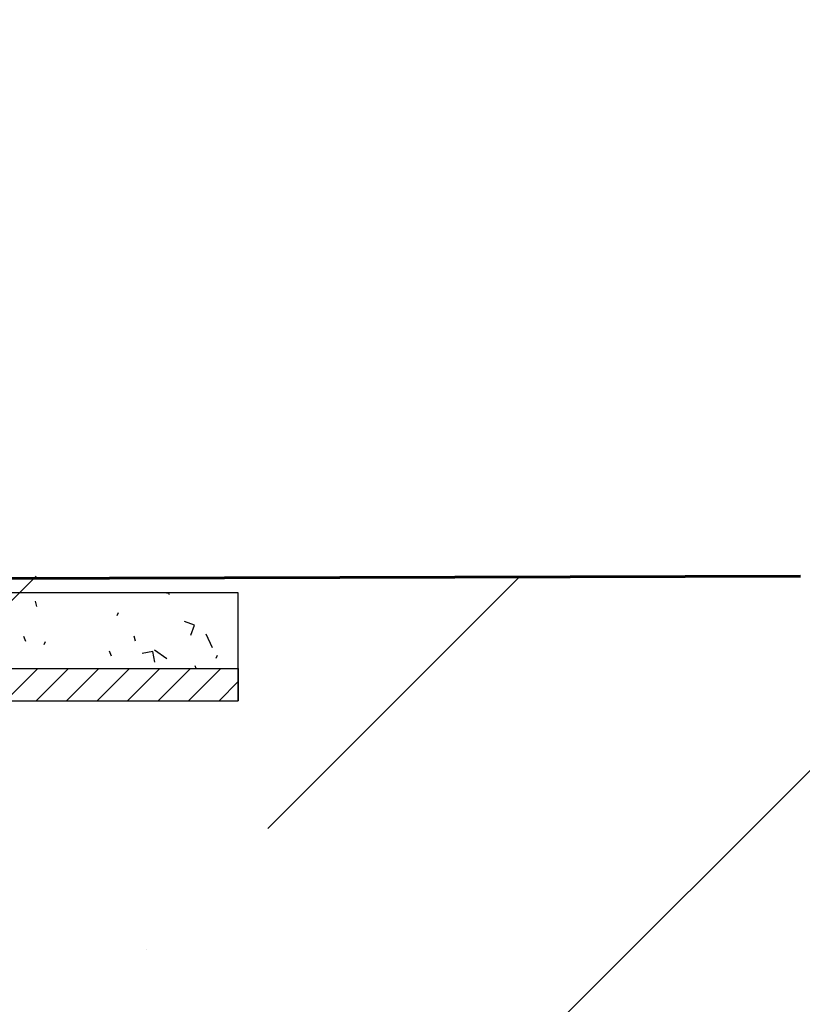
# Model space of a CAD drawing. Header units: millimetres. Extents: x 452087 to 582075, y 10891 to 81641.
# Tile 268 of 311: x 550303 to 551029, y 43139 to 44053. Entities that reach past the tile are written whole.
import ezdxf

# ---------------------------------------------------------------- set-up
doc = ezdxf.new("R2010")
doc.units = ezdxf.units.MM
doc.layers.add('ГТО-2_Бетон_060', color=3, linetype='Continuous', lineweight=60)
doc.layers.add('ГТО-2_Штриховка', color=252, linetype='Continuous', lineweight=18)

# ---------------------------------------------------------------- blocks, each defined once
blk = doc.blocks.new('A$C4E9A3E51')
h = blk.add_hatch()
h.set_pattern_fill('ПЕСОК', color=256, scale=10, angle=40, style=0, pattern_type=0)
h.set_pattern_definition([(40, (-976.5445887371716, 4567.565046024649), (-205.6920350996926, 245.134221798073), [19.99999999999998, -299.9999999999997]), (130, (-961.2236998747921, 4580.42079821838), (-245.134221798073, -205.6920350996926), [20, -300]), (85, (-976.5445887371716, 4567.565046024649), (-205.6882517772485, 245.1297130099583), [28.28000068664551, -424.2599868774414]), (59.99999999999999, (-961.2236998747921, 4580.42079821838), (-277.1281292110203, 160), [20, -300]), (150, (-951.2263943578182, 4597.738519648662), (-160, -277.1281292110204), [20, -300]), (105, (-961.2236998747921, 4580.42079821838), (-277.1230319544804, 159.9970570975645), [28.28000068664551, -424.2599868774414]), (80, (-884.619255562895, 4644.699559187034), (-260.9740545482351, 46.01676708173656), [14.99999999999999, -249.9999999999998]), (170, (-882.013876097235, 4659.469858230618), (-46.01676708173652, -260.9740545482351), [14.99999999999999, -249.9999999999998]), (125, (-884.619255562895, 4644.699559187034), (-260.9694748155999, 46.01595955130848), [21.21000051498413, -353.5499954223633]), (99.99999999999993, (-1241.105692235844, 4345.57192165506), (-157.5692404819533, -27.78370842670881), [9.999999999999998, -150]), (190, (-1242.84201069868, 4355.419804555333), (27.78370842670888, -157.5692404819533), [10, -150]), (145, (-1241.105692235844, 4345.57192165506), (-157.5733021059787, -27.78442460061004), [14.14000034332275, -212.1299934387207]), (70, (-1040.823349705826, 4644.169490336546), (-150.3508193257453, 54.72322293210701), [9.99999999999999, -149.9999999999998]), (160, (-1037.403341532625, 4653.566254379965), (-54.72322293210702, -150.3508193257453), [9.99999999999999, -149.9999999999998]), (115, (-1040.823349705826, 4644.169490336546), (-150.3546948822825, 54.72463351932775), [14.14000034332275, -212.1299934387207]), (85, (-1053.149033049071, 4503.286285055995), (-93.51856781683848, 78.44920314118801), [3.00000011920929, -100]), (65, (-1053.149033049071, 4503.286285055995), (-24.18447626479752, 66.44630243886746), [3.00000011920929, -100]), (105, (-1053.149033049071, 4503.286285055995), (-61.9307471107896, 76.58056256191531), [5, -120]), (110, (-1053.149033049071, 4503.286285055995), (-79.45928918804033, 13.64629479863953), [4.999999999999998, -69.99999999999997])])
h.paths.add_polyline_path([(2002.953749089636, 6429.977958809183), (2325.000035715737, 6429.977957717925), (2325.000035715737, 6499.977962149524), (2002.953749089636, 6499.977962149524)])
h.paths.add_polyline_path([(2002.953749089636, 6429.977961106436), (2002.953749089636, 6499.977962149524), (1952.953748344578, 6499.977962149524), (1952.953748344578, 6429.977961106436)])
h.paths.add_polyline_path([(1482.953741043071, 6429.977961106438), (1932.95374774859, 6429.977961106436), (1932.953747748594, 6482.670934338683), (1482.953741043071, 6465.976931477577)])
h.paths.add_polyline_path([(1482.953741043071, 6465.976931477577), (1932.95374774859, 6482.670934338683), (1932.953747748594, 6499.977962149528), (1482.953741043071, 6499.977962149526)])
h.paths.add_polyline_path([(1482.953741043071, 6429.977961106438), (1482.953741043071, 6465.976931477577), (1438.566290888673, 6464.629651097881), (1438.566290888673, 6429.977961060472)])
h.paths.add_polyline_path([(1465.000008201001, 6499.977962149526), (1425.000022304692, 6499.977962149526), (1425.000022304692, 6464.217877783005), (1482.953741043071, 6465.976931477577), (1482.953741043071, 6499.977962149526)])
h.paths.add_polyline_path([(1438.566290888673, 6429.977961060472), (1438.566290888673, 6464.629651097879), (1425.000022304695, 6464.217877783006), (1425.000022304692, 6429.977961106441)])
h = blk.add_hatch()
h.set_pattern_fill('МЕТАЛЛ', color=256, scale=10, angle=45, style=0, pattern_type=0)
h.set_pattern_definition([(45, (-1053.149033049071, 4503.286285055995), (-14.14213562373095, 14.14213562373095), [])])
h.paths.add_polyline_path([(1722.390114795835, 6399.977957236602), (2325.000035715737, 6399.977957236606), (2325.000035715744, 6429.977958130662), (2147.953836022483, 6429.977959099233), (2107.953835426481, 6429.977958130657), (1722.390114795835, 6429.977958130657), (1650.890113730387, 6429.977958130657), (1425.000022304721, 6429.977959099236), (1425.000022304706, 6414.743133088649), (1425.000022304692, 6399.977958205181), (1650.890113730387, 6399.977957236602)])
for p, q in [((2325.000035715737, 6499.977962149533), (1425.000022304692, 6499.977962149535)), ((2325.000035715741, 6399.977955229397), (2325.000035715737, 6499.977962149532)), ((1425.000022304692, 6429.97796110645), (2325.000035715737, 6429.97795813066)), ((2325.000035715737, 6429.977958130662), (2325.000035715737, 6399.977957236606)), ((1425.000022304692, 6399.977958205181), (2325.000035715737, 6399.97795522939))]:
    blk.add_line(p, q)

msp = doc.modelspace()

# ---------------------------------------------------------------- hatches: boundary and pattern name
at = {"layer": 'ГТО-2_Штриховка'}
h = msp.add_hatch(dxfattribs=at)
h.set_pattern_fill('ANSI35', color=256, scale=100)
h.set_pattern_definition([(45, (-17131.31968537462, -1493781.435636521), (-449.0128060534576, 449.0128060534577), []), (45, (-16682.30668537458, -1493781.435636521), (-449.0128060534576, 449.0128060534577), [793.75, -158.75, 0, -158.75])])
h.paths.add_polyline_path([(560273.2214827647, 43536.13356297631), (555873.2214381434, 43536.13356297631), (555873.2214381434, 50536.13356297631), (560273.2214827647, 50536.13356297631)], flags=16)
h.paths.add_polyline_path([(560281.2805248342, 43016.74871506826), (560273.2214827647, 39436.13356297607), (555873.2214381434, 39436.13356297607), (555873.2214381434, 43016.74871506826)], flags=16)
h.paths.add_polyline_path([(554872.968093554, 43536.13350305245), (540981.2725301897, 43536.13350305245), (540981.2736709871, 54483.43255902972), (542281.2805679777, 55136.1322087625), (542273.2135639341, 56036.1336435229), (553581.0270930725, 56036.13355929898), (553581.0270930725, 55236.1322086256), (554881.2804858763, 54586.13220514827)], flags=16)
h.paths.add_polyline_path([(560273.2214827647, 38936.13356297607), (560273.2214827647, 35286.13356297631), (555873.2214381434, 35286.13356297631), (555873.2214381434, 38936.13356297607)], flags=16)
h.paths.add_polyline_path([(554872.9708407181, 43036.13350319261), (554872.9466847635, 36436.10977318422), (548209.3620094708, 36436.13356297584), (548381.027071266, 36436.13116695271), (547361.027071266, 36436.1322056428), (547361.027071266, 36221.13116695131), (547141.027071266, 36221.13116695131), (547141.027071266, 36006.13116695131), (546921.027071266, 36006.13116695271), (546921.027071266, 35791.13116695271), (546701.027071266, 35791.13116695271), (546701.027071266, 35576.13116695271), (546481.027071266, 35576.13116695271), (546481.027071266, 35361.13116695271), (546261.027071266, 35361.13116695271), (546261.027071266, 35146.13116695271), (546041.027071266, 35146.13116695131), (546041.027071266, 34931.13116695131), (545821.027071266, 34931.13116695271), (545821.027071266, 34716.13116695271), (545601.027071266, 34716.13116695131), (545601.027071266, 34501.13116695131), (545381.0270712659, 34501.13048828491), (545381.027071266, 34236.13288430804), (540981.2725636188, 34236.13392278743), (540981.2732830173, 43016.74904985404), (545681.028756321, 43018.3859230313), (545681.0254290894, 42519.44096055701), (546676.127090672, 42522.71935278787), (546685.9270947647, 43015.10946834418), (549681.7494186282, 43016.73224522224), (549680.3047668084, 42521.08010613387), (550681.0270927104, 42521.08010599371), (550681.0270927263, 43036.13350319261)], flags=16)
h.paths.add_polyline_path([(540981.2805232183, 54486.1322049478), (540981.3316056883, 42536.13214571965)], flags=16)
h.paths.add_polyline_path([(540331.2725636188, 56536.13356297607), (540331.2710828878, 56536.13218095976), (539481.2725636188, 56614.45591069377), (539481.2725636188, 43036.13492030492), (538481.2725636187, 43036.13355914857), (538473.4733017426, 31236.1367494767), (539891.2761879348, 31236.13674947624), (542691.2807846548, 29236.13210877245), (543991.2805248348, 29236.13210877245), (545491.2805248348, 30236.13210877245), (554953.2217425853, 30236.13346610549), (556153.4702828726, 31036.13346610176), (564473.4748290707, 31036.13356303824), (564473.2214398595, 53098.49185841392), (567681.0266682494, 54406.13356297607), (567681.0266682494, 55381.13356297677), (562673.2214827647, 55381.13356297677), (562673.2214827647, 56536.13356297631), (561545.9906047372, 56536.13220564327), (561545.9906047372, 56286.13356297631), (561245.9906047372, 56286.13220564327), (561245.9906047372, 51036.13220564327), (555745.9906047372, 51036.13356297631), (555745.9906047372, 56036.13220564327), (555700.283171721, 56036.13220564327), (555745.9906047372, 56286.13135064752), (555445.9906047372, 56286.13084831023), (555445.9906047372, 56536.13084831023)])

# ---------------------------------------------------------------- linework, layer by layer
at = {"layer": 'ГТО-2_Бетон_060'}
msp.add_line((544581.0266368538, 43516.74872003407), (551027.5466666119, 43536.13214585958), dxfattribs=at)

# ---------------------------------------------------------------- block references
at = {"color": 1, "lineweight": 40}
msp.add_blockref('A$C4E9A3E51', (548181.0270926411, 37020.6130561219, 8.159861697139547e-09), dxfattribs=at)

doc.saveas('drawing.dxf')
